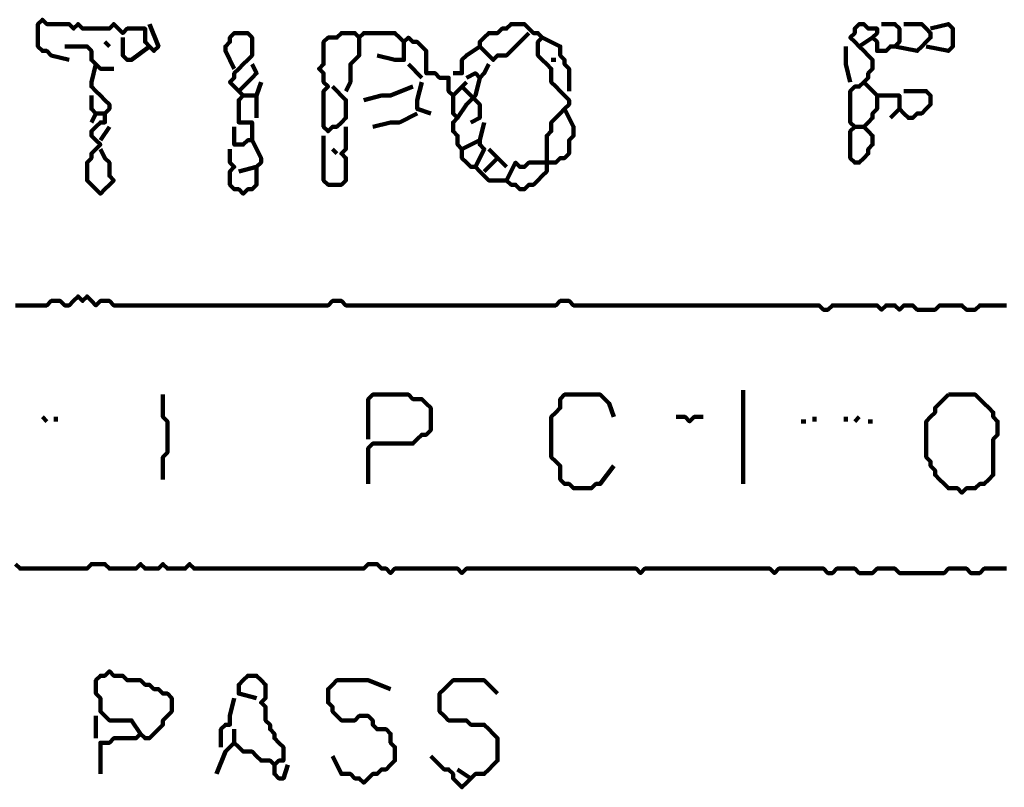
# Model space of a CAD drawing. Header units: metres. Extents: x 1959 to 4131, y 3282 to 4313.
# Tile 329 of 356: x 2433.98 to 2436.02, y 4306.65 to 4308.24. Entities that reach past the tile are written whole.
import ezdxf

# ---------------------------------------------------------------- set-up
doc = ezdxf.new("R2010")
doc.units = ezdxf.units.M
doc.layers.add('P', color=250, linetype='Continuous', lineweight=100)

msp = doc.modelspace()

# ---------------------------------------------------------------- linework, layer by layer
at = {"layer": 'P', "color": 0, "linetype": 'Continuous'}
for points in [[(2434.0848, 4308.1576), (2434.0479, 4308.1669), (2434.0386, 4308.1761), (2434.0294, 4308.1761), (2434.0202, 4308.1853), (2434.0202, 4308.1946), (2434.0202, 4308.2038), (2434.0202, 4308.213), (2434.0202, 4308.2223), (2434.0202, 4308.2315), (2434.0294, 4308.2407), (2434.0386, 4308.2315), (2434.0479, 4308.2315), (2434.0571, 4308.2315), (2434.0663, 4308.2315), (2434.0756, 4308.2315), (2434.0848, 4308.2315), (2434.094, 4308.2223), (2434.1032, 4308.2315), (2434.1125, 4308.2223), (2434.1217, 4308.2223), (2434.1309, 4308.2223), (2434.1402, 4308.2223), (2434.1494, 4308.2223), (2434.1586, 4308.2223), (2434.1679, 4308.2223), (2434.1771, 4308.2315), (2434.1863, 4308.2223), (2434.1956, 4308.213), (2434.2048, 4308.2223), (2434.214, 4308.2223), (2434.2232, 4308.2223), (2434.2325, 4308.2223), (2434.2417, 4308.2223), (2434.2417, 4308.213), (2434.2417, 4308.2038), (2434.2417, 4308.1946), (2434.2509, 4308.1853), (2434.2602, 4308.1761), (2434.2694, 4308.1853), (2434.2509, 4308.2315)], [(2434.4263, 4308.1392), (2434.4079, 4308.1761), (2434.4079, 4308.1853), (2434.4171, 4308.1946), (2434.4171, 4308.2038), (2434.4263, 4308.213), (2434.4356, 4308.213), (2434.4448, 4308.213), (2434.454, 4308.213), (2434.4632, 4308.2038), (2434.4632, 4308.1946), (2434.4632, 4308.1853), (2434.4632, 4308.1761), (2434.4632, 4308.1669), (2434.454, 4308.1576), (2434.4448, 4308.1484), (2434.4356, 4308.1392), (2434.4263, 4308.1299), (2434.4263, 4308.1207), (2434.4171, 4308.1115), (2434.4263, 4308.1023), (2434.4356, 4308.093), (2434.4448, 4308.0838), (2434.4356, 4308.0746), (2434.4356, 4308.0653), (2434.4356, 4308.0561), (2434.4356, 4308.0469), (2434.4356, 4308.0376), (2434.4356, 4308.0284), (2434.4448, 4308.0284), (2434.454, 4308.0284), (2434.4632, 4308.0284), (2434.4632, 4308.0192), (2434.4632, 4308.0099), (2434.4632, 4308.0007), (2434.4632, 4307.9915), (2434.454, 4307.9915), (2434.4448, 4307.9823), (2434.4356, 4307.9823), (2434.4263, 4307.9823), (2434.4263, 4308.0192)], [(2435.0356, 4308.213), (2434.9986, 4308.1761), (2434.9894, 4308.1669), (2434.9802, 4308.1669), (2434.9709, 4308.1669), (2434.9617, 4308.1576), (2434.9525, 4308.1669), (2434.9432, 4308.1761), (2434.934, 4308.1853), (2434.934, 4308.1946), (2434.9432, 4308.2038), (2434.9525, 4308.213), (2434.9617, 4308.213), (2434.9709, 4308.213), (2434.9802, 4308.2223), (2434.9894, 4308.2223), (2434.9986, 4308.2315), (2435.0079, 4308.2315), (2435.0171, 4308.2315), (2435.0263, 4308.2315), (2435.0356, 4308.2223), (2435.0448, 4308.213), (2435.054, 4308.213), (2435.0632, 4308.2038), (2435.054, 4308.1946), (2435.054, 4308.1853), (2435.054, 4308.1761), (2435.054, 4308.1669), (2435.0632, 4308.1576), (2435.0725, 4308.1484), (2435.0817, 4308.1392), (2435.0817, 4308.1299), (2435.0817, 4308.1207), (2435.0817, 4308.1115), (2435.0909, 4308.1023), (2435.1002, 4308.093), (2435.1094, 4308.0838), (2435.1186, 4308.0746), (2435.1186, 4308.0653), (2435.1094, 4308.0561), (2435.1002, 4308.0469), (2435.0909, 4308.0376), (2435.0817, 4308.0284), (2435.0817, 4308.0192), (2435.0817, 4308.0099), (2435.0725, 4308.0007), (2435.0725, 4307.9915), (2435.0725, 4307.9823), (2435.0725, 4307.973), (2435.0725, 4307.9638), (2435.0725, 4307.9546), (2435.0725, 4307.9453), (2435.0725, 4307.9361), (2435.0725, 4307.9269), (2435.0632, 4307.9176), (2435.054, 4307.9084), (2435.0448, 4307.8992), (2435.0356, 4307.8992), (2435.0263, 4307.8899), (2435.0171, 4307.8899), (2435.0079, 4307.8992), (2434.9986, 4307.8992), (2434.9894, 4307.9084), (2434.9802, 4307.9084), (2434.9709, 4307.9084), (2434.9617, 4307.9084), (2434.9525, 4307.9084), (2434.9432, 4307.9176), (2434.934, 4307.9269), (2434.9248, 4307.9361), (2434.9156, 4307.9361), (2434.9063, 4307.9453), (2434.8971, 4307.9546), (2434.8971, 4307.9638), (2434.8971, 4307.973), (2434.8879, 4307.9823), (2434.8879, 4307.9915), (2434.8879, 4308.0007), (2434.8786, 4308.0099), (2434.8786, 4308.0192), (2434.8786, 4308.0284), (2434.8879, 4308.0376), (2434.8786, 4308.0469), (2434.8786, 4308.0561), (2434.8786, 4308.0653), (2434.8786, 4308.0746), (2434.8786, 4308.0838), (2434.8694, 4308.093), (2434.8694, 4308.1023), (2434.8694, 4308.1115), (2434.8694, 4308.1207), (2434.8602, 4308.1207), (2434.8509, 4308.1207), (2434.8417, 4308.1299), (2434.8325, 4308.1299), (2434.8232, 4308.1299), (2434.8232, 4308.1392), (2434.8232, 4308.1484), (2434.8232, 4308.1576), (2434.8232, 4308.1669), (2434.8232, 4308.1761), (2434.814, 4308.1853), (2434.8048, 4308.1946), (2434.7956, 4308.1946), (2434.7863, 4308.2038), (2434.7771, 4308.1946), (2434.7679, 4308.2038), (2434.7586, 4308.213), (2434.7494, 4308.213), (2434.7402, 4308.213), (2434.7309, 4308.213), (2434.7217, 4308.213), (2434.7125, 4308.213), (2434.7032, 4308.213), (2434.694, 4308.213), (2434.6848, 4308.2038), (2434.6756, 4308.213), (2434.6663, 4308.213), (2434.6571, 4308.213), (2434.6479, 4308.213), (2434.6386, 4308.2038), (2434.6294, 4308.2038), (2434.6202, 4308.2038), (2434.6109, 4308.1946), (2434.6109, 4308.1853), (2434.6109, 4308.1761), (2434.6109, 4308.1669), (2434.6109, 4308.1576), (2434.6109, 4308.1484), (2434.6017, 4308.1392), (2434.6109, 4308.1299), (2434.6109, 4308.1207), (2434.6109, 4308.1115), (2434.6202, 4308.1023), (2434.6109, 4308.093), (2434.6109, 4308.0838), (2434.6109, 4308.0746), (2434.6109, 4308.0653), (2434.6109, 4308.0561), (2434.6109, 4308.0469), (2434.6109, 4308.0376), (2434.6109, 4308.0284), (2434.6109, 4308.0192), (2434.6202, 4308.0099), (2434.6294, 4308.0192), (2434.6386, 4308.0192), (2434.6479, 4308.0284), (2434.6571, 4308.0376), (2434.6571, 4308.0469), (2434.6571, 4308.0561), (2434.6571, 4308.0653), (2434.6571, 4308.0746), (2434.6294, 4308.1023)], [(2435.8109, 4308.093), (2435.8479, 4308.093), (2435.8571, 4308.093), (2435.8663, 4308.0838), (2435.8663, 4308.0746), (2435.8663, 4308.0653), (2435.8571, 4308.0561), (2435.8479, 4308.0469), (2435.8386, 4308.0469), (2435.8294, 4308.0376), (2435.8202, 4308.0376), (2435.8109, 4308.0469), (2435.8017, 4308.0561), (2435.8017, 4308.0653), (2435.8017, 4308.0746), (2435.8017, 4308.0838), (2435.7925, 4308.0838), (2435.7832, 4308.0838), (2435.774, 4308.0838), (2435.7648, 4308.0838), (2435.7556, 4308.0838), (2435.7556, 4308.0746), (2435.7556, 4308.0653), (2435.7556, 4308.0561), (2435.7463, 4308.0469), (2435.7463, 4308.0376), (2435.7371, 4308.0284), (2435.7279, 4308.0192), (2435.7371, 4308.0099), (2435.7463, 4308.0007), (2435.7463, 4307.9915), (2435.7463, 4307.9823), (2435.7371, 4307.973), (2435.7371, 4307.9638), (2435.7279, 4307.9546), (2435.7186, 4307.9453), (2435.7094, 4307.9453), (2435.7002, 4307.9546), (2435.7002, 4307.9638), (2435.7002, 4307.973), (2435.7002, 4307.9823), (2435.7002, 4307.9915), (2435.7002, 4308.0007), (2435.7002, 4308.0099), (2435.7094, 4308.0192), (2435.7002, 4308.0284), (2435.7002, 4308.0376), (2435.7002, 4308.0469), (2435.7002, 4308.0561), (2435.7002, 4308.0653), (2435.7002, 4308.0746), (2435.7002, 4308.0838), (2435.7002, 4308.093), (2435.7094, 4308.1023), (2435.7186, 4308.1023), (2435.7279, 4308.1115), (2435.7371, 4308.1207), (2435.7371, 4308.1299), (2435.7463, 4308.1392), (2435.7463, 4308.1484), (2435.7463, 4308.1576), (2435.7371, 4308.1669), (2435.7279, 4308.1761), (2435.7186, 4308.1853), (2435.7094, 4308.1946), (2435.7002, 4308.2038), (2435.7094, 4308.213), (2435.7094, 4308.2223), (2435.7186, 4308.2315), (2435.7279, 4308.2315), (2435.7371, 4308.2223), (2435.7463, 4308.2223), (2435.7556, 4308.2223), (2435.7556, 4308.213), (2435.7463, 4308.2038), (2435.7556, 4308.1946), (2435.7556, 4308.1853), (2435.7556, 4308.1761), (2435.7648, 4308.1761), (2435.774, 4308.1761), (2435.7832, 4308.1853), (2435.7925, 4308.1853), (2435.8017, 4308.1946), (2435.8017, 4308.2038), (2435.8017, 4308.213), (2435.8017, 4308.2223), (2435.7925, 4308.2315), (2435.7832, 4308.2315), (2435.7648, 4308.2315)], [(2435.8109, 4308.2315), (2435.8479, 4308.2315), (2435.8571, 4308.2223), (2435.8663, 4308.213), (2435.8663, 4308.2038), (2435.8571, 4308.1946), (2435.8479, 4308.1853), (2435.8386, 4308.1761), (2435.7925, 4308.1853)], [(2435.8663, 4308.2223), (2435.9032, 4308.2315), (2435.9125, 4308.2223), (2435.9125, 4308.213), (2435.9125, 4308.2038), (2435.9125, 4308.1946), (2435.9125, 4308.1853), (2435.9032, 4308.1761), (2435.8571, 4308.1853)], [(2434.1586, 4308.1946), (2434.1679, 4308.1853)], [(2434.1956, 4308.2038), (2434.1956, 4308.1669), (2434.2048, 4308.1576), (2434.214, 4308.1576), (2434.2509, 4308.1853)], [(2434.6848, 4308.2038), (2434.6848, 4308.1669), (2434.6756, 4308.1576), (2434.6663, 4308.1484), (2434.6663, 4308.1392), (2434.6663, 4308.1299), (2434.6663, 4308.1207), (2434.6663, 4308.1115), (2434.6571, 4308.093)], [(2434.7771, 4308.1946), (2434.7771, 4308.1576), (2434.7679, 4308.1576), (2434.7586, 4308.1576), (2434.7217, 4308.1669)], [(2435.0632, 4308.2038), (2435.1002, 4308.1853), (2435.1002, 4308.1761), (2435.1002, 4308.1669), (2435.1094, 4308.1576), (2435.1094, 4308.1484), (2435.1186, 4308.1392), (2435.1186, 4308.1299), (2435.1186, 4308.093)], [(2435.7186, 4308.1853), (2435.7463, 4308.2038)], [(2434.0756, 4308.1853), (2434.1125, 4308.1853), (2434.1217, 4308.1853), (2434.1309, 4308.1761), (2434.1309, 4308.1669), (2434.1309, 4308.1576), (2434.1402, 4308.1484), (2434.1494, 4308.1392), (2434.1771, 4308.1392)], [(2434.934, 4308.1853), (2434.9063, 4308.1669), (2434.8971, 4308.1576), (2434.8971, 4308.1484), (2434.8971, 4308.1392), (2434.8971, 4308.1299), (2434.8786, 4308.1299)], [(2435.6909, 4308.1853), (2435.6909, 4308.1576), (2435.6909, 4308.1484), (2435.7002, 4308.1115)], [(2435.0817, 4308.1576), (2435.0909, 4308.1576)], [(2434.1402, 4308.1484), (2434.1309, 4308.1115), (2434.1309, 4308.1023), (2434.1402, 4308.093), (2434.1494, 4308.0838), (2434.1586, 4308.0746), (2434.1679, 4308.0653), (2434.1679, 4308.0561), (2434.1586, 4308.0469), (2434.1586, 4308.0376), (2434.1586, 4308.0284), (2434.1494, 4308.0284), (2434.1402, 4308.0192), (2434.1309, 4308.0099), (2434.1309, 4308.0007), (2434.1402, 4307.9915), (2434.1494, 4307.9823), (2434.1402, 4307.973), (2434.1309, 4307.9638), (2434.1309, 4307.9546), (2434.1217, 4307.9453), (2434.1217, 4307.9361), (2434.1217, 4307.9269), (2434.1217, 4307.9176), (2434.1217, 4307.9084), (2434.1309, 4307.8992), (2434.1402, 4307.8899), (2434.1494, 4307.8807), (2434.1586, 4307.8899), (2434.1679, 4307.8992), (2434.1771, 4307.9084), (2434.1679, 4307.9176), (2434.1679, 4307.9269), (2434.1679, 4307.9361), (2434.1679, 4307.9453), (2434.1586, 4307.9546), (2434.1494, 4307.973)], [(2434.4632, 4308.1484), (2434.4725, 4308.1299), (2434.4632, 4308.1207), (2434.454, 4308.1115), (2434.4356, 4308.093)], [(2434.7863, 4308.1484), (2434.814, 4308.1207)], [(2434.9525, 4308.1484), (2434.9432, 4308.1299), (2434.934, 4308.1207), (2434.9248, 4308.1299), (2434.9063, 4308.1207)], [(2434.4817, 4308.1115), (2434.4725, 4308.0838), (2434.4725, 4308.0746), (2434.4725, 4308.0376)], [(2434.814, 4308.1115), (2434.8048, 4308.0746), (2434.8048, 4308.0653), (2434.8048, 4308.0561), (2434.8325, 4308.0469)], [(2434.9063, 4308.1115), (2434.8786, 4308.0838)], [(2434.934, 4308.1207), (2434.9248, 4308.0838), (2434.9156, 4308.0746), (2434.9063, 4308.0653), (2434.8879, 4308.0376)], [(2435.7279, 4308.1115), (2435.7556, 4308.0838)], [(2434.694, 4308.0746), (2434.7309, 4308.0838), (2434.7402, 4308.0838), (2434.7494, 4308.0838), (2434.7956, 4308.1023)], [(2434.8971, 4308.1023), (2434.9248, 4308.0746), (2434.934, 4308.0653), (2434.934, 4308.0561), (2434.934, 4308.0469), (2434.934, 4308.0376), (2434.9156, 4308.0284)], [(2434.1309, 4308.0838), (2434.1309, 4308.0653), (2434.1309, 4308.0561), (2434.1402, 4308.0469), (2434.1309, 4308.0284)], [(2434.4448, 4308.0838), (2434.4725, 4308.0838)], [(2435.1094, 4308.0561), (2435.1279, 4308.0192), (2435.1279, 4308.0099), (2435.1279, 4308.0007), (2435.1186, 4307.9915), (2435.1186, 4307.9823), (2435.1186, 4307.973), (2435.1186, 4307.9638), (2435.1094, 4307.9546), (2435.1002, 4307.9546), (2435.0909, 4307.9453), (2435.0817, 4307.9453), (2435.0725, 4307.9453), (2435.0632, 4307.9453), (2435.054, 4307.9453), (2435.0448, 4307.9453), (2435.0356, 4307.9453), (2435.0263, 4307.9361), (2435.0171, 4307.9361), (2435.0079, 4307.9453), (2434.9894, 4307.9084)], [(2435.8017, 4308.0561), (2435.7832, 4308.0376)], [(2434.1402, 4308.0469), (2434.1586, 4308.0469)], [(2434.8048, 4308.0469), (2434.7679, 4308.0284), (2434.7586, 4308.0284), (2434.7494, 4308.0284), (2434.7125, 4308.0192)], [(2434.1679, 4308.0192), (2434.1494, 4307.9915)], [(2434.6571, 4308.0192), (2434.6571, 4307.9823), (2434.6571, 4307.973), (2434.6479, 4307.9638), (2434.6571, 4307.9546), (2434.6571, 4307.9453), (2434.6571, 4307.9361), (2434.6571, 4307.9269), (2434.6571, 4307.9176), (2434.6571, 4307.9084), (2434.6479, 4307.8992), (2434.6386, 4307.8992), (2434.6294, 4307.8992), (2434.6202, 4307.8992), (2434.6109, 4307.9084), (2434.6109, 4307.9176), (2434.6109, 4307.9269), (2434.6109, 4307.9361), (2434.6109, 4307.9453), (2434.6109, 4307.9546), (2434.6109, 4308.0007)], [(2434.9432, 4308.0284), (2434.934, 4307.9915), (2434.934, 4307.9823), (2434.9432, 4307.973), (2434.9248, 4307.9361)], [(2435.7094, 4308.0192), (2435.7279, 4308.0192)], [(2434.4632, 4307.9915), (2434.4817, 4307.9546), (2434.4817, 4307.9453), (2434.4725, 4307.9361), (2434.4725, 4307.9269), (2434.4725, 4307.9176), (2434.4725, 4307.9084), (2434.4725, 4307.8992), (2434.4632, 4307.8899), (2434.454, 4307.8899), (2434.4448, 4307.8807), (2434.4356, 4307.8899), (2434.4263, 4307.8899), (2434.4171, 4307.8992), (2434.4171, 4307.9084), (2434.4171, 4307.9176), (2434.4171, 4307.9269), (2434.4263, 4307.9361), (2434.4171, 4307.9453), (2434.4171, 4307.9546), (2434.4171, 4307.973)], [(2434.8971, 4307.973), (2434.934, 4307.9915)], [(2434.6294, 4307.973), (2434.6386, 4307.9638)], [(2434.9525, 4307.973), (2434.9894, 4307.9361)], [(2434.9709, 4307.9546), (2434.9432, 4307.9269)], [(2434.4356, 4307.9269), (2434.4725, 4307.9361)], [(2433.974, 4307.6499), (2433.9832, 4307.6499), (2433.9925, 4307.6499), (2434.0017, 4307.6499), (2434.0109, 4307.6499), (2434.0202, 4307.6499), (2434.0294, 4307.6499), (2434.0386, 4307.6499), (2434.0479, 4307.6592), (2434.0571, 4307.6592), (2434.0663, 4307.6592), (2434.0756, 4307.6499), (2434.0848, 4307.6499), (2434.094, 4307.6592), (2434.1032, 4307.6684), (2434.1125, 4307.6592), (2434.1217, 4307.6684), (2434.1309, 4307.6592), (2434.1402, 4307.6499), (2434.1494, 4307.6592), (2434.1586, 4307.6592), (2434.1679, 4307.6592), (2434.1771, 4307.6499), (2434.1863, 4307.6499), (2434.1956, 4307.6499), (2434.2048, 4307.6499), (2434.214, 4307.6499), (2434.2232, 4307.6499), (2434.2325, 4307.6499), (2434.2417, 4307.6499), (2434.2509, 4307.6499), (2434.2602, 4307.6499), (2434.2694, 4307.6499), (2434.2786, 4307.6499), (2434.2879, 4307.6499), (2434.2971, 4307.6499), (2434.3063, 4307.6499), (2434.3156, 4307.6499), (2434.3248, 4307.6499), (2434.334, 4307.6499), (2434.3432, 4307.6499), (2434.3525, 4307.6499), (2434.3617, 4307.6499), (2434.3709, 4307.6499), (2434.3802, 4307.6499), (2434.3894, 4307.6499), (2434.3986, 4307.6499), (2434.4079, 4307.6499), (2434.4171, 4307.6499), (2434.4263, 4307.6499), (2434.4356, 4307.6499), (2434.4448, 4307.6499), (2434.454, 4307.6499), (2434.4632, 4307.6499), (2434.4725, 4307.6499), (2434.4817, 4307.6499), (2434.4909, 4307.6499), (2434.5002, 4307.6499), (2434.5094, 4307.6499), (2434.5186, 4307.6499), (2434.5279, 4307.6499), (2434.5371, 4307.6499), (2434.5463, 4307.6499), (2434.5556, 4307.6499), (2434.5648, 4307.6499), (2434.574, 4307.6499), (2434.5832, 4307.6499), (2434.5925, 4307.6499), (2434.6017, 4307.6499), (2434.6109, 4307.6499), (2434.6202, 4307.6499), (2434.6294, 4307.6592), (2434.6386, 4307.6592), (2434.6479, 4307.6592), (2434.6571, 4307.6499), (2434.6663, 4307.6499), (2434.6756, 4307.6499), (2434.6848, 4307.6499), (2434.694, 4307.6499), (2434.7032, 4307.6499), (2434.7125, 4307.6499), (2434.7217, 4307.6499), (2434.7309, 4307.6499), (2434.7402, 4307.6499), (2434.7494, 4307.6499), (2434.7586, 4307.6499), (2434.7679, 4307.6499), (2434.7771, 4307.6499), (2434.7863, 4307.6499), (2434.7956, 4307.6499), (2434.8048, 4307.6499), (2434.814, 4307.6499), (2434.8232, 4307.6499), (2434.8325, 4307.6499), (2434.8417, 4307.6499), (2434.8509, 4307.6499), (2434.8602, 4307.6499), (2434.8694, 4307.6499), (2434.8786, 4307.6499), (2434.8879, 4307.6499), (2434.8971, 4307.6499), (2434.9063, 4307.6499), (2434.9156, 4307.6499), (2434.9248, 4307.6499), (2434.934, 4307.6499), (2434.9432, 4307.6499), (2434.9525, 4307.6499), (2434.9617, 4307.6499), (2434.9709, 4307.6499), (2434.9802, 4307.6499), (2434.9894, 4307.6499), (2434.9986, 4307.6499), (2435.0079, 4307.6499), (2435.0171, 4307.6499), (2435.0263, 4307.6499), (2435.0356, 4307.6499), (2435.0448, 4307.6499), (2435.054, 4307.6499), (2435.0632, 4307.6499), (2435.0725, 4307.6499), (2435.0817, 4307.6499), (2435.0909, 4307.6499), (2435.1002, 4307.6592), (2435.1094, 4307.6592), (2435.1186, 4307.6592), (2435.1279, 4307.6499), (2435.1371, 4307.6499), (2435.1463, 4307.6499), (2435.1556, 4307.6499), (2435.1648, 4307.6499), (2435.174, 4307.6499), (2435.1832, 4307.6499), (2435.1925, 4307.6499), (2435.2017, 4307.6499), (2435.2109, 4307.6499), (2435.2202, 4307.6499), (2435.2294, 4307.6499), (2435.2386, 4307.6499), (2435.2479, 4307.6499), (2435.2571, 4307.6499), (2435.2663, 4307.6499), (2435.2756, 4307.6499), (2435.2848, 4307.6499), (2435.294, 4307.6499), (2435.3032, 4307.6499), (2435.3125, 4307.6499), (2435.3217, 4307.6499), (2435.3309, 4307.6499), (2435.3402, 4307.6499), (2435.3494, 4307.6499), (2435.3586, 4307.6499), (2435.3679, 4307.6499), (2435.3771, 4307.6499), (2435.3863, 4307.6499), (2435.3956, 4307.6499), (2435.4048, 4307.6499), (2435.414, 4307.6499), (2435.4232, 4307.6499), (2435.4325, 4307.6499), (2435.4417, 4307.6499), (2435.4509, 4307.6499), (2435.4602, 4307.6499), (2435.4694, 4307.6499), (2435.4786, 4307.6499), (2435.4879, 4307.6499), (2435.4971, 4307.6499), (2435.5063, 4307.6499), (2435.5156, 4307.6499), (2435.5248, 4307.6499), (2435.534, 4307.6499), (2435.5432, 4307.6499), (2435.5525, 4307.6499), (2435.5617, 4307.6499), (2435.5709, 4307.6499), (2435.5802, 4307.6499), (2435.5894, 4307.6499), (2435.5986, 4307.6499), (2435.6079, 4307.6499), (2435.6171, 4307.6499), (2435.6263, 4307.6499), (2435.6356, 4307.6499), (2435.6448, 4307.6407), (2435.654, 4307.6407), (2435.6632, 4307.6499), (2435.6725, 4307.6499), (2435.6817, 4307.6499), (2435.6909, 4307.6499), (2435.7002, 4307.6499), (2435.7094, 4307.6499), (2435.7186, 4307.6499), (2435.7279, 4307.6499), (2435.7371, 4307.6499), (2435.7463, 4307.6499), (2435.7556, 4307.6499), (2435.7648, 4307.6407), (2435.774, 4307.6499), (2435.7832, 4307.6499), (2435.7925, 4307.6499), (2435.8017, 4307.6407), (2435.8109, 4307.6499), (2435.8202, 4307.6499), (2435.8294, 4307.6499), (2435.8386, 4307.6407), (2435.8479, 4307.6407), (2435.8571, 4307.6407), (2435.8663, 4307.6407), (2435.8756, 4307.6407), (2435.8848, 4307.6499), (2435.894, 4307.6499), (2435.9032, 4307.6499), (2435.9125, 4307.6499), (2435.9217, 4307.6499), (2435.9309, 4307.6499), (2435.9402, 4307.6407), (2435.9494, 4307.6407), (2435.9586, 4307.6407), (2435.9679, 4307.6499), (2435.9771, 4307.6499), (2435.9863, 4307.6499), (2435.9956, 4307.6499), (2436.0048, 4307.6499), (2436.014, 4307.6499), (2436.0232, 4307.6499)], [(2434.2786, 4307.4653), (2434.2786, 4307.4284), (2434.2786, 4307.4192), (2434.2879, 4307.4099), (2434.2879, 4307.4007), (2434.2879, 4307.3915), (2434.2879, 4307.3823), (2434.2879, 4307.373), (2434.2879, 4307.3638), (2434.2879, 4307.3546), (2434.2879, 4307.3453), (2434.2786, 4307.3361), (2434.2786, 4307.2899)], [(2434.7032, 4307.373), (2434.7032, 4307.4099), (2434.7032, 4307.4192), (2434.7032, 4307.4284), (2434.7032, 4307.4376), (2434.7032, 4307.4469), (2434.7032, 4307.4561), (2434.7125, 4307.4653), (2434.7217, 4307.4653), (2434.7309, 4307.4653), (2434.7402, 4307.4653), (2434.7494, 4307.4653), (2434.7586, 4307.4653), (2434.7679, 4307.4653), (2434.7771, 4307.4653), (2434.7863, 4307.4653), (2434.7956, 4307.4561), (2434.8048, 4307.4561), (2434.814, 4307.4561), (2434.8232, 4307.4469), (2434.8325, 4307.4376), (2434.8325, 4307.4284), (2434.8325, 4307.4192), (2434.8325, 4307.4099), (2434.8325, 4307.4007), (2434.8325, 4307.3915), (2434.8232, 4307.3823), (2434.814, 4307.3823), (2434.8048, 4307.373), (2434.7956, 4307.3638), (2434.7863, 4307.3638), (2434.7771, 4307.3638), (2434.7679, 4307.3638), (2434.7586, 4307.3638), (2434.7494, 4307.3638), (2434.7402, 4307.3638), (2434.7309, 4307.3638), (2434.7217, 4307.3638), (2434.7125, 4307.3638), (2434.7032, 4307.3546), (2434.7032, 4307.3453), (2434.7032, 4307.3361), (2434.7032, 4307.3269), (2434.7032, 4307.3176), (2434.7032, 4307.2807)], [(2435.2109, 4307.3176), (2435.1832, 4307.2807), (2435.174, 4307.2807), (2435.1648, 4307.2715), (2435.1556, 4307.2715), (2435.1463, 4307.2715), (2435.1371, 4307.2715), (2435.1279, 4307.2715), (2435.1186, 4307.2807), (2435.1094, 4307.2807), (2435.1002, 4307.2899), (2435.1002, 4307.2992), (2435.1002, 4307.3084), (2435.1002, 4307.3176), (2435.0909, 4307.3269), (2435.0817, 4307.3361), (2435.0817, 4307.3453), (2435.0817, 4307.3546), (2435.0817, 4307.3638), (2435.0817, 4307.373), (2435.0817, 4307.3823), (2435.0817, 4307.3915), (2435.0817, 4307.4007), (2435.0817, 4307.4099), (2435.0817, 4307.4192), (2435.0909, 4307.4284), (2435.1002, 4307.4376), (2435.1002, 4307.4469), (2435.1002, 4307.4561), (2435.1094, 4307.4653), (2435.1186, 4307.4653), (2435.1279, 4307.4653), (2435.1371, 4307.4653), (2435.1463, 4307.4653), (2435.1556, 4307.4653), (2435.1648, 4307.4653), (2435.174, 4307.4653), (2435.1832, 4307.4653), (2435.1925, 4307.4561), (2435.2017, 4307.4469), (2435.2109, 4307.4192)], [(2435.4786, 4307.4746), (2435.4786, 4307.4376), (2435.4786, 4307.4284), (2435.4786, 4307.4192), (2435.4786, 4307.4099), (2435.4786, 4307.4007), (2435.4786, 4307.3915), (2435.4786, 4307.3823), (2435.4786, 4307.373), (2435.4786, 4307.3638), (2435.4786, 4307.3546), (2435.4786, 4307.3453), (2435.4786, 4307.3361), (2435.4786, 4307.3269), (2435.4786, 4307.3176), (2435.4786, 4307.3084), (2435.4786, 4307.2807)], [(2435.9032, 4307.4653), (2435.9125, 4307.4653), (2435.9217, 4307.4653), (2435.9309, 4307.4653), (2435.9402, 4307.4653), (2435.9494, 4307.4653), (2435.9586, 4307.4653), (2435.9679, 4307.4561), (2435.9771, 4307.4469), (2435.9863, 4307.4376), (2435.9956, 4307.4284), (2435.9956, 4307.4192), (2436.0048, 4307.4099), (2436.0048, 4307.4007), (2436.0048, 4307.3915), (2436.0048, 4307.3823), (2435.9956, 4307.373), (2435.9956, 4307.3638), (2435.9956, 4307.3546), (2435.9956, 4307.3453), (2435.9956, 4307.3361), (2435.9956, 4307.3269), (2435.9956, 4307.3176), (2435.9956, 4307.3084), (2435.9956, 4307.2992), (2435.9863, 4307.2899), (2435.9771, 4307.2807), (2435.9679, 4307.2807), (2435.9586, 4307.2715), (2435.9494, 4307.2715), (2435.9402, 4307.2715), (2435.9309, 4307.2623), (2435.9217, 4307.2715), (2435.9125, 4307.2715), (2435.9032, 4307.2715), (2435.894, 4307.2807), (2435.8848, 4307.2899), (2435.8756, 4307.2992), (2435.8756, 4307.3084), (2435.8663, 4307.3176), (2435.8663, 4307.3269), (2435.8571, 4307.3361), (2435.8571, 4307.3453), (2435.8571, 4307.3546), (2435.8571, 4307.3638), (2435.8571, 4307.373), (2435.8571, 4307.3823), (2435.8571, 4307.3915), (2435.8571, 4307.4007), (2435.8571, 4307.4099), (2435.8663, 4307.4192), (2435.8756, 4307.4284), (2435.8756, 4307.4376), (2435.8848, 4307.4469), (2435.9032, 4307.4653)], [(2434.0294, 4307.4192), (2434.0386, 4307.4099)], [(2434.0571, 4307.4192), (2434.0571, 4307.4099)], [(2435.3402, 4307.4192), (2435.3586, 4307.4192), (2435.3679, 4307.4099), (2435.3771, 4307.4192), (2435.3956, 4307.4192)], [(2435.6263, 4307.4192), (2435.6263, 4307.4099)], [(2435.6909, 4307.4192), (2435.6909, 4307.4099)], [(2435.7186, 4307.4192), (2435.7094, 4307.4099)], [(2435.5986, 4307.4099), (2435.6079, 4307.4099)], [(2435.7371, 4307.4099), (2435.7463, 4307.4099)], [(2433.974, 4307.1146), (2433.9832, 4307.1053), (2433.9925, 4307.1053), (2434.0017, 4307.1053), (2434.0109, 4307.1053), (2434.0202, 4307.1053), (2434.0294, 4307.1053), (2434.0386, 4307.1053), (2434.0479, 4307.1053), (2434.0571, 4307.1053), (2434.0663, 4307.1053), (2434.0756, 4307.1053), (2434.0848, 4307.1053), (2434.094, 4307.1053), (2434.1032, 4307.1053), (2434.1125, 4307.1053), (2434.1217, 4307.1053), (2434.1309, 4307.1146), (2434.1402, 4307.1146), (2434.1494, 4307.1146), (2434.1586, 4307.1146), (2434.1679, 4307.1053), (2434.1771, 4307.1053), (2434.1863, 4307.1053), (2434.1956, 4307.1053), (2434.2048, 4307.1053), (2434.214, 4307.1053), (2434.2232, 4307.1053), (2434.2325, 4307.1146), (2434.2417, 4307.1053), (2434.2509, 4307.1053), (2434.2602, 4307.1053), (2434.2694, 4307.1053), (2434.2786, 4307.1146), (2434.2879, 4307.1053), (2434.2971, 4307.1053), (2434.3063, 4307.1053), (2434.3156, 4307.1053), (2434.3248, 4307.1053), (2434.334, 4307.1146), (2434.3432, 4307.1053), (2434.3525, 4307.1053), (2434.3617, 4307.1053), (2434.3709, 4307.1053), (2434.3802, 4307.1053), (2434.3894, 4307.1053), (2434.3986, 4307.1053), (2434.4079, 4307.1053), (2434.4171, 4307.1053), (2434.4263, 4307.1053), (2434.4356, 4307.1053), (2434.4448, 4307.1053), (2434.454, 4307.1053), (2434.4632, 4307.1053), (2434.4725, 4307.1053), (2434.4817, 4307.1053), (2434.4909, 4307.1053), (2434.5002, 4307.1053), (2434.5094, 4307.1053), (2434.5186, 4307.1053), (2434.5279, 4307.1053), (2434.5371, 4307.1053), (2434.5463, 4307.1053), (2434.5556, 4307.1053), (2434.5648, 4307.1053), (2434.574, 4307.1053), (2434.5832, 4307.1053), (2434.5925, 4307.1053), (2434.6017, 4307.1053), (2434.6109, 4307.1053), (2434.6202, 4307.1053), (2434.6294, 4307.1053), (2434.6386, 4307.1053), (2434.6479, 4307.1053), (2434.6571, 4307.1053), (2434.6663, 4307.1053), (2434.6756, 4307.1053), (2434.6848, 4307.1053), (2434.694, 4307.1053), (2434.7032, 4307.1146), (2434.7125, 4307.1146), (2434.7217, 4307.1146), (2434.7309, 4307.1053), (2434.7402, 4307.1053), (2434.7494, 4307.0961), (2434.7586, 4307.1053), (2434.7679, 4307.1053), (2434.7771, 4307.1053), (2434.7863, 4307.1053), (2434.7956, 4307.1053), (2434.8048, 4307.1053), (2434.814, 4307.1053), (2434.8232, 4307.1053), (2434.8325, 4307.1053), (2434.8417, 4307.1053), (2434.8509, 4307.1053), (2434.8602, 4307.1053), (2434.8694, 4307.1053), (2434.8786, 4307.1053), (2434.8879, 4307.1053), (2434.8971, 4307.0961), (2434.9063, 4307.1053), (2434.9156, 4307.1053), (2434.9248, 4307.1053), (2434.934, 4307.1053), (2434.9432, 4307.1053), (2434.9525, 4307.1053), (2434.9617, 4307.1053), (2434.9709, 4307.1053), (2434.9802, 4307.1053), (2434.9894, 4307.1053), (2434.9986, 4307.1053), (2435.0079, 4307.1053), (2435.0171, 4307.1053), (2435.0263, 4307.1053), (2435.0356, 4307.1053), (2435.0448, 4307.1053), (2435.054, 4307.1053), (2435.0632, 4307.1053), (2435.0725, 4307.1053), (2435.0817, 4307.1053), (2435.0909, 4307.1053), (2435.1002, 4307.1053), (2435.1094, 4307.1053), (2435.1186, 4307.1053), (2435.1279, 4307.1053), (2435.1371, 4307.1053), (2435.1463, 4307.1053), (2435.1556, 4307.1053), (2435.1648, 4307.1053), (2435.174, 4307.1053), (2435.1832, 4307.1053), (2435.1925, 4307.1053), (2435.2017, 4307.1053), (2435.2109, 4307.1053), (2435.2202, 4307.1053), (2435.2294, 4307.1053), (2435.2386, 4307.1053), (2435.2479, 4307.1053), (2435.2571, 4307.1053), (2435.2663, 4307.0961), (2435.2756, 4307.1053), (2435.2848, 4307.1053), (2435.294, 4307.1053), (2435.3032, 4307.1053), (2435.3125, 4307.1053), (2435.3217, 4307.1053), (2435.3309, 4307.1053), (2435.3402, 4307.1053), (2435.3494, 4307.1053), (2435.3586, 4307.1053), (2435.3679, 4307.1053), (2435.3771, 4307.1053), (2435.3863, 4307.1053), (2435.3956, 4307.1053), (2435.4048, 4307.1053), (2435.414, 4307.1053), (2435.4232, 4307.1053), (2435.4325, 4307.1053), (2435.4417, 4307.1053), (2435.4509, 4307.1053), (2435.4602, 4307.1053), (2435.4694, 4307.1053), (2435.4786, 4307.1053), (2435.4879, 4307.1053), (2435.4971, 4307.1053), (2435.5063, 4307.1053), (2435.5156, 4307.1053), (2435.5248, 4307.1053), (2435.534, 4307.1053), (2435.5432, 4307.0961), (2435.5525, 4307.1053), (2435.5617, 4307.1053), (2435.5709, 4307.1053), (2435.5802, 4307.1053), (2435.5894, 4307.1053), (2435.5986, 4307.1053), (2435.6079, 4307.1053), (2435.6171, 4307.1053), (2435.6263, 4307.1053), (2435.6356, 4307.1053), (2435.6448, 4307.1053), (2435.654, 4307.0961), (2435.6632, 4307.0961), (2435.6725, 4307.1053), (2435.6817, 4307.1053), (2435.6909, 4307.1053), (2435.7002, 4307.1053), (2435.7094, 4307.1053), (2435.7186, 4307.0961), (2435.7279, 4307.0961), (2435.7371, 4307.0961), (2435.7463, 4307.0961), (2435.7556, 4307.1053), (2435.7648, 4307.1053), (2435.774, 4307.1053), (2435.7832, 4307.1053), (2435.7925, 4307.1053), (2435.8017, 4307.0961), (2435.8109, 4307.0961), (2435.8202, 4307.0961), (2435.8294, 4307.0961), (2435.8386, 4307.0961), (2435.8479, 4307.0961), (2435.8571, 4307.0961), (2435.8663, 4307.0961), (2435.8756, 4307.0961), (2435.8848, 4307.0961), (2435.894, 4307.0961), (2435.9032, 4307.1053), (2435.9125, 4307.1053), (2435.9217, 4307.1053), (2435.9309, 4307.1053), (2435.9402, 4307.1053), (2435.9494, 4307.0961), (2435.9586, 4307.0961), (2435.9679, 4307.0961), (2435.9771, 4307.1053), (2435.9863, 4307.1053), (2435.9956, 4307.1053), (2436.0048, 4307.1053), (2436.014, 4307.1053), (2436.0232, 4307.1053)], [(2434.2325, 4306.7638), (2434.214, 4306.7915), (2434.2048, 4306.7915), (2434.1956, 4306.7915), (2434.1863, 4306.7915), (2434.1771, 4306.7915), (2434.1679, 4306.7915), (2434.1586, 4306.8007), (2434.1494, 4306.8099), (2434.1494, 4306.8192), (2434.1494, 4306.8284), (2434.1494, 4306.8376), (2434.1402, 4306.8469), (2434.1402, 4306.8561), (2434.1402, 4306.8653), (2434.1402, 4306.8746), (2434.1494, 4306.8838), (2434.1586, 4306.8838), (2434.1679, 4306.893), (2434.1771, 4306.8838), (2434.1863, 4306.8838), (2434.1956, 4306.8838), (2434.2048, 4306.8746), (2434.214, 4306.8746), (2434.2232, 4306.8746), (2434.2325, 4306.8746), (2434.2417, 4306.8653), (2434.2509, 4306.8653), (2434.2602, 4306.8561), (2434.2694, 4306.8561), (2434.2786, 4306.8469), (2434.2879, 4306.8469), (2434.2971, 4306.8376), (2434.2971, 4306.8284), (2434.2971, 4306.8192), (2434.2971, 4306.8099), (2434.2879, 4306.8007), (2434.2786, 4306.7915), (2434.2786, 4306.7823), (2434.2694, 4306.773), (2434.2602, 4306.7638), (2434.2509, 4306.7546), (2434.2417, 4306.7546), (2434.2325, 4306.7638), (2434.2232, 4306.7546), (2434.214, 4306.7546), (2434.2048, 4306.7546), (2434.1956, 4306.7546), (2434.1863, 4306.7546), (2434.1771, 4306.7546), (2434.1679, 4306.7453), (2434.1586, 4306.7453), (2434.1494, 4306.7453), (2434.1494, 4306.7361), (2434.1494, 4306.7269), (2434.1494, 4306.7176), (2434.1494, 4306.6807)], [(2434.4725, 4306.8376), (2434.4356, 4306.8469), (2434.4356, 4306.8561), (2434.4356, 4306.8653), (2434.4448, 4306.8746), (2434.454, 4306.8838), (2434.4632, 4306.8838), (2434.4725, 4306.8838), (2434.4817, 4306.8746), (2434.4909, 4306.8653), (2434.4909, 4306.8561), (2434.4909, 4306.8469), (2434.4909, 4306.8376), (2434.4817, 4306.8284), (2434.4909, 4306.8192), (2434.4909, 4306.8099), (2434.4909, 4306.8007), (2434.4909, 4306.7915), (2434.5002, 4306.7823), (2434.5002, 4306.773), (2434.5094, 4306.7638), (2434.5094, 4306.7546), (2434.5186, 4306.7453), (2434.5279, 4306.7361), (2434.5279, 4306.7269), (2434.5279, 4306.7176), (2434.5279, 4306.7084), (2434.5186, 4306.7084), (2434.5094, 4306.6992), (2434.5002, 4306.7084), (2434.4909, 4306.7084), (2434.4817, 4306.7084), (2434.4725, 4306.7176), (2434.4632, 4306.7269), (2434.454, 4306.7269), (2434.4448, 4306.7269), (2434.4356, 4306.7361), (2434.4263, 4306.7453), (2434.4171, 4306.7361), (2434.4079, 4306.7269), (2434.3894, 4306.6807)], [(2434.6294, 4306.7176), (2434.6479, 4306.6807), (2434.6571, 4306.6807), (2434.6663, 4306.6807), (2434.6756, 4306.6715), (2434.6848, 4306.6715), (2434.694, 4306.6623), (2434.7032, 4306.6715), (2434.7125, 4306.6807), (2434.7217, 4306.6807), (2434.7309, 4306.6899), (2434.7402, 4306.6899), (2434.7494, 4306.6992), (2434.7586, 4306.7084), (2434.7586, 4306.7176), (2434.7586, 4306.7269), (2434.7586, 4306.7361), (2434.7494, 4306.7453), (2434.7494, 4306.7546), (2434.7494, 4306.7638), (2434.7402, 4306.773), (2434.7309, 4306.773), (2434.7217, 4306.773), (2434.7125, 4306.7823), (2434.7125, 4306.7915), (2434.7032, 4306.8007), (2434.694, 4306.8007), (2434.6848, 4306.8007), (2434.6756, 4306.7915), (2434.6663, 4306.7915), (2434.6571, 4306.7915), (2434.6479, 4306.7915), (2434.6386, 4306.8007), (2434.6294, 4306.8099), (2434.6294, 4306.8192), (2434.6202, 4306.8284), (2434.6202, 4306.8376), (2434.6202, 4306.8469), (2434.6202, 4306.8561), (2434.6294, 4306.8653), (2434.6386, 4306.8746), (2434.6479, 4306.8746), (2434.6571, 4306.8746), (2434.6663, 4306.8746), (2434.6756, 4306.8746), (2434.6848, 4306.8746), (2434.694, 4306.8746), (2434.7032, 4306.8746), (2434.7494, 4306.8561)], [(2434.8325, 4306.7176), (2434.8602, 4306.6899), (2434.8694, 4306.6899), (2434.8786, 4306.6807), (2434.8786, 4306.6715), (2434.8879, 4306.6623), (2434.8971, 4306.653), (2434.9063, 4306.6623), (2434.9156, 4306.6715), (2434.9248, 4306.6807), (2434.934, 4306.6807), (2434.9432, 4306.6807), (2434.9525, 4306.6899), (2434.9617, 4306.6992), (2434.9709, 4306.7084), (2434.9709, 4306.7176), (2434.9709, 4306.7269), (2434.9709, 4306.7361), (2434.9709, 4306.7453), (2434.9709, 4306.7546), (2434.9617, 4306.7638), (2434.9525, 4306.773), (2434.9432, 4306.7823), (2434.934, 4306.7823), (2434.9248, 4306.7823), (2434.9156, 4306.7823), (2434.9063, 4306.7915), (2434.8971, 4306.7915), (2434.8879, 4306.7915), (2434.8786, 4306.7915), (2434.8694, 4306.7915), (2434.8602, 4306.8007), (2434.8509, 4306.8099), (2434.8509, 4306.8192), (2434.8509, 4306.8284), (2434.8509, 4306.8376), (2434.8509, 4306.8469), (2434.8602, 4306.8561), (2434.8694, 4306.8653), (2434.8786, 4306.8746), (2434.8879, 4306.8746), (2434.8971, 4306.8746), (2434.9063, 4306.8746), (2434.9156, 4306.8746), (2434.9248, 4306.8746), (2434.934, 4306.8746), (2434.9432, 4306.8746), (2434.9525, 4306.8653), (2434.9709, 4306.8469)], [(2434.4263, 4306.8376), (2434.4171, 4306.8007), (2434.4171, 4306.7915), (2434.4171, 4306.7823), (2434.4079, 4306.7823), (2434.3986, 4306.773), (2434.3986, 4306.7638), (2434.3986, 4306.7546), (2434.3986, 4306.7361)], [(2434.1402, 4306.8007), (2434.1402, 4306.7546)], [(2434.4263, 4306.773), (2434.4263, 4306.7453)], [(2434.5094, 4306.6992), (2434.5094, 4306.6807), (2434.5186, 4306.6715), (2434.5279, 4306.6715), (2434.5371, 4306.6992)], [(2434.8879, 4306.6899), (2434.9156, 4306.6715)]]:
    msp.add_lwpolyline(points, dxfattribs=at)

doc.saveas('drawing.dxf')
